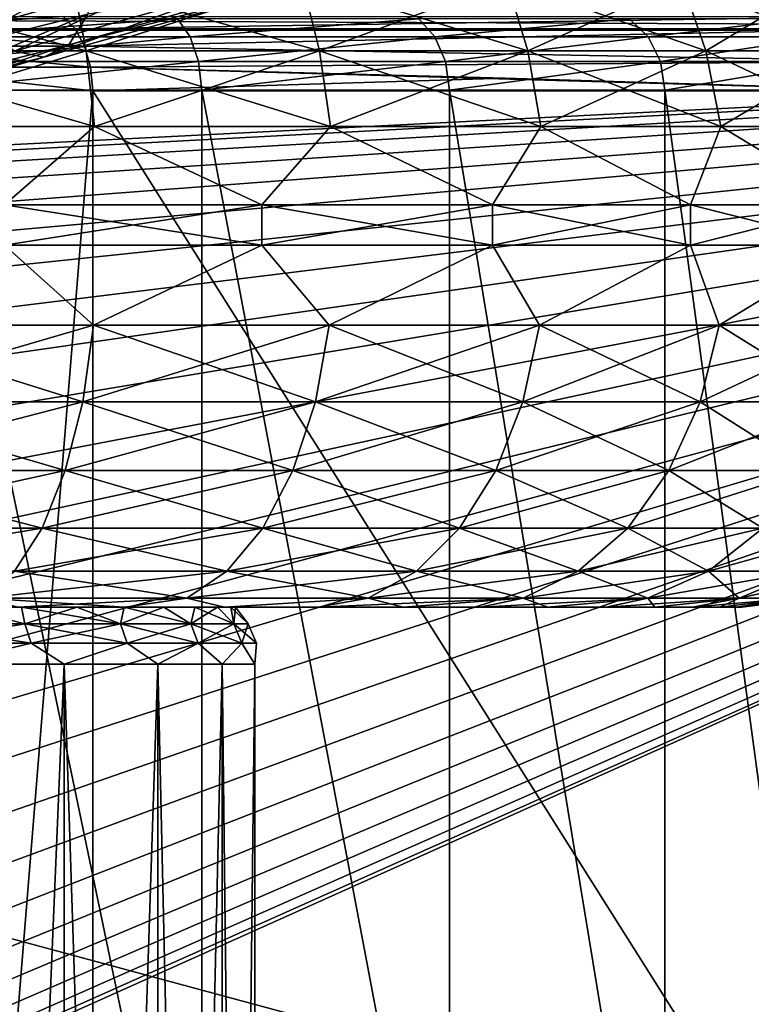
# Model space of a CAD drawing. Header units: metres. Extents: x -109 to 109, y -917 to 389.
# Tile 490 of 656: x 9 to 18, y -403 to -391. Entities that reach past the tile are written whole.
import ezdxf

# ---------------------------------------------------------------- set-up
doc = ezdxf.new("R2010")
doc.units = ezdxf.units.M
doc.layers.add('solid_24503124_XXX_01_SW0001', color=7, linetype='CONTINUOUS')
doc.layers.add('solid_24503124_XXX_01_SW0001_01', color=7, linetype='CONTINUOUS')

msp = doc.modelspace()

# ---------------------------------------------------------------- linework, layer by layer
at = {"layer": 'solid_24503124_XXX_01_SW0001'}
for points in [[(-36.877968, -390.816681, 80.047859), (36.877968, -391.122345, 80), (-36.877968, -391.122345, 80)], [(-36.877968, -391.122345, 80), (36.877968, -391.122345, 80), (0, -393, 80)], [(36.877968, -391.122345, 80), (0.783683, -393.044006, 80), (0, -393, 80)], [(12.729538, -398.292511, -387.523712), (-13.790349, -398.292511, -388.681671), (0, -398.292511, -388.543274)], [(12.729538, -398.292511, -387.523712), (-12.729538, -398.292511, -387.523712), (-13.790349, -398.292511, -388.681671)], [(-12.729538, -398.292511, -412.976288), (13.790349, -398.292511, -411.818329), (0, -398.292511, -411.956726)], [(11.57165, -398.292511, -386.462433), (-11.57165, -398.292511, -386.462433), (-12.729538, -398.292511, -387.523712)], [(12.729538, -398.292511, -387.523712), (11.57165, -398.292511, -386.462433), (-12.729538, -398.292511, -387.523712)], [(10.325844, -398.292511, -385.506287), (-10.325844, -398.292511, -385.506287), (-11.57165, -398.292511, -386.462433)], [(11.57165, -398.292511, -386.462433), (10.325844, -398.292511, -385.506287), (-11.57165, -398.292511, -386.462433)], [(10.325844, -398.292511, -385.506287), (9.001245, -398.292511, -384.662262), (-10.325844, -398.292511, -385.506287)], [(13.790349, -398.292511, -411.818329), (1.147451, -398.292511, -411.90036), (0, -398.292511, -411.956726)]]:
    msp.add_3dface(points, dxfattribs=at)
at = {"layer": 'solid_24503124_XXX_01_SW0001_01'}
for points in [[(10.699333, -389.847321, -186.037445), (8.573392, -391.077362, -184.143585), (8.184717, -390.565186, -184.794037)], [(10.699333, -389.847321, -186.037445), (11.207421, -390.325378, -185.44603), (8.573392, -391.077362, -184.143585)], [(-37.000458, -390, 88), (-37.000458, -410, 88), (37.000458, -410, 88)], [(37.000458, -390, 88), (-37.000458, -390, 88), (37.000458, -410, 88)], [(10.021329, -390.349365, -180.198532), (8.418273, -390.76886, -179.353134), (8.248535, -391.328888, -179.960983)], [(9.872231, -390.924713, -180.893661), (10.021329, -390.349365, -180.198532), (8.248535, -391.328888, -179.960983)], [(11.207421, -390.325378, -185.44603), (8.961932, -391.382385, -183.373856), (8.573392, -391.077362, -184.143585)], [(11.207421, -390.325378, -185.44603), (11.715334, -390.596344, -184.735336), (8.961932, -391.382385, -183.373856)], [(9.849422, -391.378204, -380.919434), (9.68135, -390.513031, -381.249268), (6.589789, -390.513031, -379.968719)], [(6.704191, -391.378204, -379.616608), (9.849422, -391.378204, -380.919434), (6.589789, -390.513031, -379.968719)], [(6.704191, -391.378204, -420.883392), (6.589789, -390.513031, -420.531281), (9.68135, -390.513031, -419.250732)], [(9.849422, -391.378204, -419.580566), (6.704191, -391.378204, -420.883392), (9.68135, -390.513031, -419.250732)], [(12.594285, -390.458374, -183.155075), (9.872231, -390.924713, -180.893661), (9.634308, -391.303375, -181.691467)], [(12.18839, -390.641724, -183.953903), (12.594285, -390.458374, -183.155075), (9.634308, -391.303375, -181.691467)], [(12.752129, -391.378204, -382.698212), (12.534524, -390.513031, -382.997711), (9.68135, -390.513031, -381.249268)], [(9.849422, -391.378204, -380.919434), (12.752129, -391.378204, -382.698212), (9.68135, -390.513031, -381.249268)], [(9.849422, -391.378204, -419.580566), (9.68135, -390.513031, -419.250732), (12.534524, -390.513031, -417.502289)], [(12.752129, -391.378204, -417.801788), (9.849422, -391.378204, -419.580566), (12.534524, -390.513031, -417.502289)], [(15.340836, -391.378204, -384.90918), (15.079056, -390.513031, -385.170929), (12.534524, -390.513031, -382.997711)], [(12.752129, -391.378204, -382.698212), (15.340836, -391.378204, -384.90918), (12.534524, -390.513031, -382.997711)], [(12.752129, -391.378204, -417.801788), (12.534524, -390.513031, -417.502289), (15.079056, -390.513031, -415.329071)], [(15.340836, -391.378204, -415.59082), (12.752129, -391.378204, -417.801788), (15.079056, -390.513031, -415.329071)], [(17.5518, -391.378204, -387.497864), (17.252293, -390.513031, -387.715485), (15.079056, -390.513031, -385.170929)], [(15.340836, -391.378204, -384.90918), (17.5518, -391.378204, -387.497864), (15.079056, -390.513031, -385.170929)], [(15.340836, -391.378204, -415.59082), (15.079056, -390.513031, -415.329071), (17.252293, -390.513031, -412.784515)], [(17.5518, -391.378204, -413.002136), (15.340836, -391.378204, -415.59082), (17.252293, -390.513031, -412.784515)], [(19.33058, -391.378204, -390.400574), (19.000719, -390.513031, -390.568665), (17.252293, -390.513031, -387.715485)], [(17.5518, -391.378204, -387.497864), (19.33058, -391.378204, -390.400574), (17.252293, -390.513031, -387.715485)], [(17.5518, -391.378204, -413.002136), (17.252293, -390.513031, -412.784515), (19.000719, -390.513031, -409.931335)], [(19.33058, -391.378204, -410.099426), (17.5518, -391.378204, -413.002136), (19.000719, -390.513031, -409.931335)], [(11.715334, -390.596344, -184.735336), (9.323808, -391.459503, -182.53746), (8.961932, -391.382385, -183.373856)], [(11.715334, -390.596344, -184.735336), (12.18839, -390.641724, -183.953903), (9.323808, -391.459503, -182.53746)], [(12.18839, -390.641724, -183.953903), (9.634308, -391.303375, -181.691467), (9.323808, -391.459503, -182.53746)], [(-36.877968, -390.816681, 80.047859), (36.877968, -390.816681, 80.047859), (36.877968, -391.122345, 80)], [(7.206511, -391.105164, -20.942553), (7.168307, -390.951324, -20.695629), (9.565259, -390.951324, -19.702782)], [(7.206511, -391.105164, -20.942553), (9.565259, -390.951324, -19.702782), (9.712848, -391.105194, -19.904396)], [(10.984285, -390.981689, 19.021187), (7.677564, -390.981689, 20.579481), (7.791823, -391.204102, 20.839693)], [(10.984285, -390.981689, 19.021187), (7.791823, -391.204102, 20.839693), (11.143215, -391.204102, 19.257053)], [(9.872231, -390.924713, -180.893661), (8.248535, -391.328888, -179.960983), (7.97662, -391.73291, -180.650009)], [(9.634308, -391.303375, -181.691467), (9.872231, -390.924713, -180.893661), (7.97662, -391.73291, -180.650009)], [(9.712848, -391.105194, -19.904396), (9.565259, -390.951324, -19.702782), (19.70278, -390.951324, -9.565266)], [(9.712848, -391.105194, -19.904396), (19.70278, -390.951324, -9.565266), (19.904396, -391.105194, -9.712852)], [(13.986775, -390.981689, 16.936062), (10.984285, -390.981689, 19.021187), (11.143215, -391.204102, 19.257053)], [(13.986775, -390.981689, 16.936062), (11.143215, -391.204102, 19.257053), (14.185378, -391.204102, 17.140024)], [(16.601873, -390.981689, 14.381858), (13.986775, -390.981689, 16.936062), (14.185378, -391.204102, 17.140024)], [(16.601873, -390.981689, 14.381858), (14.185378, -391.204102, 17.140024), (16.833893, -391.204102, 14.547351)], [(18.757151, -390.981689, 11.429321), (16.601873, -390.981689, 14.381858), (16.833893, -391.204102, 14.547351)], [(18.757151, -390.981689, 11.429321), (16.833893, -391.204102, 14.547351), (19.015259, -391.204102, 11.550985)], [(36.877968, -391.122345, 80), (1.557671, -393.175507, 80), (0.783683, -393.044006, 80)], [(36.877968, -391.122345, 80), (2.312017, -393.392853, 80), (1.557671, -393.175507, 80)], [(36.877968, -391.122345, 80), (3.037124, -393.693176, 80), (2.312017, -393.392853, 80)], [(36.877968, -391.122345, 80), (3.037124, -406.306824, 80), (3.724197, -405.927063, 80)], [(36.877968, -391.122345, 80), (36.877968, -408.877655, 80), (3.037124, -406.306824, 80)], [(36.877968, -391.122345, 80), (3.724197, -394.072937, 80), (3.037124, -393.693176, 80)], [(36.877968, -391.122345, 80), (3.724197, -405.927063, 80), (4.364478, -405.472778, 80)], [(36.877968, -391.122345, 80), (4.364478, -394.527222, 80), (3.724197, -394.072937, 80)], [(36.877968, -391.122345, 80), (4.364478, -405.472778, 80), (4.949748, -404.949738, 80)], [(36.877968, -391.122345, 80), (4.949748, -395.050262, 80), (4.364478, -394.527222, 80)], [(36.877968, -391.122345, 80), (4.949748, -404.949738, 80), (5.472773, -404.364471, 80)], [(36.877968, -391.122345, 80), (5.472773, -395.635529, 80), (4.949748, -395.050262, 80)], [(36.877968, -391.122345, 80), (5.472773, -404.364471, 80), (5.927076, -403.724182, 80)], [(36.877968, -391.122345, 80), (5.927076, -396.275818, 80), (5.472773, -395.635529, 80)], [(36.877968, -391.122345, 80), (5.927076, -403.724182, 80), (6.306809, -403.037109, 80)], [(36.877968, -391.122345, 80), (6.306809, -396.962891, 80), (5.927076, -396.275818, 80)], [(36.877968, -391.122345, 80), (6.306809, -403.037109, 80), (6.607159, -402.312012, 80)], [(36.877968, -391.122345, 80), (6.607159, -397.687988, 80), (6.306809, -396.962891, 80)], [(36.877968, -391.122345, 80), (6.607159, -402.312012, 80), (6.824481, -401.557678, 80)], [(36.877968, -391.122345, 80), (6.824481, -398.442322, 80), (6.607159, -397.687988, 80)], [(36.877968, -391.122345, 80), (6.824481, -401.557678, 80), (6.955987, -400.783691, 80)], [(36.877968, -391.122345, 80), (6.955987, -399.216309, 80), (6.824481, -398.442322, 80)], [(36.877968, -391.122345, 80), (6.955987, -400.783691, 80), (7, -400, 80)], [(36.877968, -391.122345, 80), (7, -400, 80), (6.955987, -399.216309, 80)], [(7.206511, -391.105164, -20.942553), (9.712848, -391.105194, -19.904396), (9.829298, -391.322083, -20.059725)], [(7.234003, -391.322052, -21.134729), (7.206511, -391.105164, -20.942553), (9.829298, -391.322083, -20.059725)], [(9.829298, -391.322083, -20.059725), (9.712848, -391.105194, -19.904396), (19.904396, -391.105194, -9.712852)], [(9.829298, -391.322083, -20.059725), (19.904396, -391.105194, -9.712852), (20.137714, -391.512909, -9.889949)], [(11.143215, -391.204102, 19.257053), (7.791823, -391.204102, 20.839693), (7.868084, -391.512726, 21.010201)], [(11.143215, -391.204102, 19.257053), (7.868084, -391.512726, 21.010201), (11.248976, -391.512726, 19.41123)], [(14.185378, -391.204102, 17.140024), (11.143215, -391.204102, 19.257053), (11.248976, -391.512726, 19.41123)], [(14.185378, -391.204102, 17.140024), (11.248976, -391.512726, 19.41123), (14.31727, -391.512726, 17.272842)], [(16.833893, -391.204102, 14.547351), (14.185378, -391.204102, 17.140024), (14.31727, -391.512726, 17.272842)], [(16.833893, -391.204102, 14.547351), (14.31727, -391.512726, 17.272842), (16.987703, -391.512726, 14.654461)], [(19.015259, -391.204102, 11.550985), (16.833893, -391.204102, 14.547351), (16.987703, -391.512726, 14.654461)], [(19.015259, -391.204102, 11.550985), (16.987703, -391.512726, 14.654461), (19.186068, -391.512726, 11.628848)], [(9.952898, -392.317078, -380.716339), (9.849422, -391.378204, -380.919434), (6.704191, -391.378204, -379.616608)], [(6.774623, -392.317078, -379.399841), (9.952898, -392.317078, -380.716339), (6.704191, -391.378204, -379.616608)], [(6.774623, -392.317078, -421.100159), (6.704191, -391.378204, -420.883392), (9.849422, -391.378204, -419.580566)], [(9.952898, -392.317078, -419.783661), (6.774623, -392.317078, -421.100159), (9.849422, -391.378204, -419.580566)], [(8.961932, -391.382385, -183.373856), (9.323808, -391.459503, -182.53746), (7.194491, -391.989349, -182.109055)], [(7.234003, -391.322052, -21.134729), (9.829298, -391.322083, -20.059725), (9.905254, -391.583221, -20.156578)], [(7.24878, -391.583221, -21.256926), (7.234003, -391.322052, -21.134729), (9.905254, -391.583221, -20.156578)], [(9.634308, -391.303375, -181.691467), (7.97662, -391.73291, -180.650009), (7.618331, -391.957397, -181.380173)], [(9.323808, -391.459503, -182.53746), (9.634308, -391.303375, -181.691467), (7.618331, -391.957397, -181.380173)], [(9.905254, -391.583221, -20.156578), (9.829298, -391.322083, -20.059725), (20.137714, -391.512909, -9.889949)], [(12.886099, -392.317078, -382.513794), (12.752129, -391.378204, -382.698212), (9.849422, -391.378204, -380.919434)], [(9.952898, -392.317078, -380.716339), (12.886099, -392.317078, -382.513794), (9.849422, -391.378204, -380.919434)], [(9.952898, -392.317078, -419.783661), (9.849422, -391.378204, -419.580566), (12.752129, -391.378204, -417.801788)], [(12.886099, -392.317078, -417.986206), (9.952898, -392.317078, -419.783661), (12.752129, -391.378204, -417.801788)], [(15.502002, -392.317078, -384.747986), (15.340836, -391.378204, -384.90918), (12.752129, -391.378204, -382.698212)], [(12.886099, -392.317078, -382.513794), (15.502002, -392.317078, -384.747986), (12.752129, -391.378204, -382.698212)], [(12.886099, -392.317078, -417.986206), (12.752129, -391.378204, -417.801788), (15.340836, -391.378204, -415.59082)], [(15.502002, -392.317078, -415.752014), (12.886099, -392.317078, -417.986206), (15.340836, -391.378204, -415.59082)], [(17.736195, -392.317078, -387.363892), (17.5518, -391.378204, -387.497864), (15.340836, -391.378204, -384.90918)], [(15.502002, -392.317078, -384.747986), (17.736195, -392.317078, -387.363892), (15.340836, -391.378204, -384.90918)], [(15.502002, -392.317078, -415.752014), (15.340836, -391.378204, -415.59082), (17.5518, -391.378204, -413.002136)], [(17.736195, -392.317078, -413.136108), (15.502002, -392.317078, -415.752014), (17.5518, -391.378204, -413.002136)], [(19.533661, -392.317078, -390.297089), (19.33058, -391.378204, -390.400574), (17.5518, -391.378204, -387.497864)], [(17.736195, -392.317078, -387.363892), (19.533661, -392.317078, -390.297089), (17.5518, -391.378204, -387.497864)], [(17.736195, -392.317078, -413.136108), (17.5518, -391.378204, -413.002136), (19.33058, -391.378204, -410.099426)], [(19.533661, -392.317078, -410.202911), (17.736195, -392.317078, -413.136108), (19.33058, -391.378204, -410.099426)], [(9.323808, -391.459503, -182.53746), (7.618331, -391.957397, -181.380173), (7.194491, -391.989349, -182.109055)], [(11.248976, -391.512726, 19.41123), (7.868084, -391.512726, 21.010201), (7.896485, -391.867004, 21.068829)], [(11.248976, -391.512726, 19.41123), (7.896485, -391.867004, 21.068829), (11.287881, -391.867004, 19.463652)], [(9.905254, -391.583221, -20.156578), (20.137714, -391.512909, -9.889949), (20.187777, -391.873779, -9.934972)], [(14.31727, -391.512726, 17.272842), (11.248976, -391.512726, 19.41123), (11.287881, -391.867004, 19.463652)], [(14.31727, -391.512726, 17.272842), (11.287881, -391.867004, 19.463652), (14.365376, -391.867004, 17.317217)], [(16.987703, -391.512726, 14.654461), (14.31727, -391.512726, 17.272842), (14.365376, -391.867004, 17.317217)], [(16.987703, -391.512726, 14.654461), (14.365376, -391.867004, 17.317217), (17.043388, -391.867004, 14.689211)], [(19.186068, -391.512726, 11.628848), (16.987703, -391.512726, 14.654461), (17.043388, -391.867004, 14.689211)], [(19.186068, -391.512726, 11.628848), (17.043388, -391.867004, 14.689211), (19.247446, -391.867004, 11.652718)], [(7.24878, -391.583221, -21.256926), (9.934972, -391.873779, -20.187777), (8.610377, -391.867004, -20.787289)], [(7.24878, -391.583221, -21.256926), (9.905254, -391.583221, -20.156578), (9.934972, -391.873779, -20.187777)], [(9.905254, -391.583221, -20.156578), (15.057794, -391.718842, -15.064956), (9.934972, -391.873779, -20.187777)], [(9.905254, -391.583221, -20.156578), (20.187777, -391.873779, -9.934972), (15.057794, -391.718842, -15.064956)], [(15.057794, -391.718842, -15.064956), (20.187777, -391.873779, -9.934972), (9.934972, -391.873779, -20.187777)], [(11.287881, -408.132996, 19.463652), (11.287881, -391.867004, 19.463652), (7.896485, -391.867004, 21.068829)], [(7.896485, -408.132996, 21.068829), (11.287881, -408.132996, 19.463652), (7.896485, -391.867004, 21.068829)], [(8.610377, -391.867004, -20.787289), (9.934972, -391.873779, -20.187777), (8.610377, -408.132996, -20.787289)], [(9.934972, -391.873779, -20.187777), (9.934972, -408.126221, -20.187777), (8.610377, -408.132996, -20.787289)], [(20.187777, -408.12616, -9.934972), (9.934972, -408.126221, -20.187777), (9.934972, -391.873779, -20.187777)], [(20.187777, -408.12616, -9.934972), (9.934972, -391.873779, -20.187777), (20.187777, -391.873779, -9.934972)], [(14.365376, -408.132996, 17.317217), (14.365376, -391.867004, 17.317217), (11.287881, -391.867004, 19.463652)], [(11.287881, -408.132996, 19.463652), (14.365376, -408.132996, 17.317217), (11.287881, -391.867004, 19.463652)], [(17.043388, -408.132996, 14.689211), (17.043388, -391.867004, 14.689211), (14.365376, -391.867004, 17.317217)], [(14.365376, -408.132996, 17.317217), (17.043388, -408.132996, 14.689211), (14.365376, -391.867004, 17.317217)], [(19.247446, -408.132996, 11.652718), (19.247446, -391.867004, 11.652718), (17.043388, -391.867004, 14.689211)], [(17.043388, -408.132996, 14.689211), (19.247446, -408.132996, 11.652718), (17.043388, -391.867004, 14.689211)], [(8.837299, -393.292511, -380.102997), (9.952898, -392.317078, -380.716339), (6.774623, -392.317078, -379.399841)], [(8.837299, -393.292511, -420.397003), (6.774623, -392.317078, -421.100159), (9.952898, -392.317078, -419.783661)], [(8.837299, -393.292511, -380.102997), (12.03286, -393.292511, -381.832336), (9.952898, -392.317078, -380.716339)], [(12.03286, -393.292511, -418.667664), (8.837299, -393.292511, -420.397003), (9.952898, -392.317078, -419.783661)], [(12.03286, -393.292511, -381.832336), (12.886099, -392.317078, -382.513794), (9.952898, -392.317078, -380.716339)], [(12.03286, -393.292511, -418.667664), (9.952898, -392.317078, -419.783661), (12.886099, -392.317078, -417.986206)], [(12.03286, -393.292511, -381.832336), (14.900194, -393.292511, -384.064087), (12.886099, -392.317078, -382.513794)], [(14.900194, -393.292511, -416.435913), (12.03286, -393.292511, -418.667664), (12.886099, -392.317078, -417.986206)], [(14.900194, -393.292511, -384.064087), (15.502002, -392.317078, -384.747986), (12.886099, -392.317078, -382.513794)], [(14.900194, -393.292511, -416.435913), (12.886099, -392.317078, -417.986206), (15.502002, -392.317078, -415.752014)], [(14.900194, -393.292511, -384.064087), (17.361092, -393.292511, -386.737335), (15.502002, -392.317078, -384.747986)], [(17.361092, -393.292511, -413.762665), (14.900194, -393.292511, -416.435913), (15.502002, -392.317078, -415.752014)], [(17.361092, -393.292511, -386.737335), (17.736195, -392.317078, -387.363892), (15.502002, -392.317078, -384.747986)], [(17.361092, -393.292511, -413.762665), (15.502002, -392.317078, -415.752014), (17.736195, -392.317078, -413.136108)], [(17.361092, -393.292511, -386.737335), (19.348423, -393.292511, -389.779144), (17.736195, -392.317078, -387.363892)], [(19.348423, -393.292511, -410.720856), (17.361092, -393.292511, -413.762665), (17.736195, -392.317078, -413.136108)], [(19.348423, -393.292511, -389.779144), (19.533661, -392.317078, -390.297089), (17.736195, -392.317078, -387.363892)], [(19.348423, -393.292511, -410.720856), (17.736195, -392.317078, -413.136108), (19.533661, -392.317078, -410.202911)], [(12.03286, -393.792511, -381.832336), (12.03286, -393.292511, -381.832336), (8.837299, -393.292511, -380.102997)], [(8.837299, -393.792511, -380.102997), (12.03286, -393.792511, -381.832336), (8.837299, -393.292511, -380.102997)], [(8.837299, -393.792511, -420.397003), (8.837299, -393.292511, -420.397003), (12.03286, -393.292511, -418.667664)], [(12.03286, -393.792511, -418.667664), (8.837299, -393.792511, -420.397003), (12.03286, -393.292511, -418.667664)], [(14.900194, -393.792511, -384.064087), (14.900194, -393.292511, -384.064087), (12.03286, -393.292511, -381.832336)], [(12.03286, -393.792511, -381.832336), (14.900194, -393.792511, -384.064087), (12.03286, -393.292511, -381.832336)], [(12.03286, -393.792511, -418.667664), (12.03286, -393.292511, -418.667664), (14.900194, -393.292511, -416.435913)], [(14.900194, -393.792511, -416.435913), (12.03286, -393.792511, -418.667664), (14.900194, -393.292511, -416.435913)], [(17.361092, -393.792511, -386.737335), (17.361092, -393.292511, -386.737335), (14.900194, -393.292511, -384.064087)], [(14.900194, -393.792511, -384.064087), (17.361092, -393.792511, -386.737335), (14.900194, -393.292511, -384.064087)], [(14.900194, -393.792511, -416.435913), (14.900194, -393.292511, -416.435913), (17.361092, -393.292511, -413.762665)], [(17.361092, -393.792511, -413.762665), (14.900194, -393.792511, -416.435913), (17.361092, -393.292511, -413.762665)], [(19.348423, -393.792511, -389.779144), (19.348423, -393.292511, -389.779144), (17.361092, -393.292511, -386.737335)], [(17.361092, -393.792511, -386.737335), (19.348423, -393.792511, -389.779144), (17.361092, -393.292511, -386.737335)], [(17.361092, -393.792511, -413.762665), (17.361092, -393.292511, -413.762665), (19.348423, -393.292511, -410.720856)], [(19.348423, -393.792511, -410.720856), (17.361092, -393.792511, -413.762665), (19.348423, -393.292511, -410.720856)], [(6.767691, -394.78894, -379.421204), (9.942714, -394.78894, -380.736328), (8.837299, -393.792511, -380.102997)], [(9.942714, -394.78894, -419.763672), (6.767691, -394.78894, -421.078796), (8.837299, -393.792511, -420.397003)], [(9.942714, -394.78894, -380.736328), (12.03286, -393.792511, -381.832336), (8.837299, -393.792511, -380.102997)], [(9.942714, -394.78894, -419.763672), (8.837299, -393.792511, -420.397003), (12.03286, -393.792511, -418.667664)], [(9.942714, -394.78894, -380.736328), (12.872913, -394.78894, -382.531952), (12.03286, -393.792511, -381.832336)], [(12.872913, -394.78894, -417.968048), (9.942714, -394.78894, -419.763672), (12.03286, -393.792511, -418.667664)], [(12.872913, -394.78894, -382.531952), (14.900194, -393.792511, -384.064087), (12.03286, -393.792511, -381.832336)], [(12.872913, -394.78894, -417.968048), (12.03286, -393.792511, -418.667664), (14.900194, -393.792511, -416.435913)], [(12.872913, -394.78894, -382.531952), (15.486139, -394.78894, -384.763855), (14.900194, -393.792511, -384.064087)], [(15.486139, -394.78894, -415.736145), (12.872913, -394.78894, -417.968048), (14.900194, -393.792511, -416.435913)], [(15.486139, -394.78894, -384.763855), (17.361092, -393.792511, -386.737335), (14.900194, -393.792511, -384.064087)], [(15.486139, -394.78894, -415.736145), (14.900194, -393.792511, -416.435913), (17.361092, -393.792511, -413.762665)], [(15.486139, -394.78894, -384.763855), (17.718044, -394.78894, -387.377075), (17.361092, -393.792511, -386.737335)], [(17.718044, -394.78894, -413.122925), (15.486139, -394.78894, -415.736145), (17.361092, -393.792511, -413.762665)], [(17.718044, -394.78894, -387.377075), (19.348423, -393.792511, -389.779144), (17.361092, -393.792511, -386.737335)], [(17.718044, -394.78894, -413.122925), (17.361092, -393.792511, -413.762665), (19.348423, -393.792511, -410.720856)], [(17.718044, -394.78894, -387.377075), (19.513674, -394.78894, -390.307281), (19.348423, -393.792511, -389.779144)], [(19.513674, -394.78894, -410.192719), (17.718044, -394.78894, -413.122925), (19.348423, -393.792511, -410.720856)], [(6.676445, -395.741364, -379.702026), (9.808661, -395.741364, -380.99942), (6.767691, -394.78894, -379.421204)], [(6.676445, -395.741364, -420.797974), (6.767691, -394.78894, -421.078796), (9.942714, -394.78894, -419.763672)], [(9.808661, -395.741364, -419.50058), (6.676445, -395.741364, -420.797974), (9.942714, -394.78894, -419.763672)], [(9.808661, -395.741364, -380.99942), (9.942714, -394.78894, -380.736328), (6.767691, -394.78894, -379.421204)], [(9.808661, -395.741364, -380.99942), (12.699354, -395.741364, -382.770844), (9.942714, -394.78894, -380.736328)], [(9.808661, -395.741364, -419.50058), (9.942714, -394.78894, -419.763672), (12.872913, -394.78894, -417.968048)], [(12.699354, -395.741364, -417.729156), (9.808661, -395.741364, -419.50058), (12.872913, -394.78894, -417.968048)], [(12.699354, -395.741364, -382.770844), (12.872913, -394.78894, -382.531952), (9.942714, -394.78894, -380.736328)], [(12.699354, -395.741364, -382.770844), (15.277348, -395.741364, -384.972656), (12.872913, -394.78894, -382.531952)], [(12.699354, -395.741364, -417.729156), (12.872913, -394.78894, -417.968048), (15.486139, -394.78894, -415.736145)], [(15.277348, -395.741364, -415.527344), (12.699354, -395.741364, -417.729156), (15.486139, -394.78894, -415.736145)], [(15.277348, -395.741364, -384.972656), (15.486139, -394.78894, -384.763855), (12.872913, -394.78894, -382.531952)], [(15.277348, -395.741364, -384.972656), (17.479162, -395.741364, -387.550659), (15.486139, -394.78894, -384.763855)], [(15.277348, -395.741364, -415.527344), (15.486139, -394.78894, -415.736145), (17.718044, -394.78894, -413.122925)], [(17.479162, -395.741364, -412.949341), (15.277348, -395.741364, -415.527344), (17.718044, -394.78894, -413.122925)], [(17.479162, -395.741364, -387.550659), (17.718044, -394.78894, -387.377075), (15.486139, -394.78894, -384.763855)], [(17.479162, -395.741364, -387.550659), (19.25058, -395.741364, -390.441345), (17.718044, -394.78894, -387.377075)], [(17.479162, -395.741364, -412.949341), (17.718044, -394.78894, -413.122925), (19.513674, -394.78894, -410.192719)], [(19.25058, -395.741364, -410.058655), (17.479162, -395.741364, -412.949341), (19.513674, -394.78894, -410.192719)], [(19.25058, -395.741364, -390.441345), (19.513674, -394.78894, -390.307281), (17.718044, -394.78894, -387.377075)], [(6.529222, -396.595856, -380.155121), (9.592367, -396.595856, -381.42392), (6.676445, -395.741364, -379.702026)], [(6.529222, -396.595856, -420.344879), (6.676445, -395.741364, -420.797974), (9.808661, -395.741364, -419.50058)], [(9.592367, -396.595856, -419.07608), (6.529222, -396.595856, -420.344879), (9.808661, -395.741364, -419.50058)], [(9.592367, -396.595856, -381.42392), (9.808661, -395.741364, -380.99942), (6.676445, -395.741364, -379.702026)], [(9.592367, -396.595856, -381.42392), (12.419317, -396.595856, -383.156281), (9.808661, -395.741364, -380.99942)], [(9.592367, -396.595856, -419.07608), (9.808661, -395.741364, -419.50058), (12.699354, -395.741364, -417.729156)], [(12.419317, -396.595856, -417.343719), (9.592367, -396.595856, -419.07608), (12.699354, -395.741364, -417.729156)], [(12.419317, -396.595856, -383.156281), (12.699354, -395.741364, -382.770844), (9.808661, -395.741364, -380.99942)], [(12.419317, -396.595856, -383.156281), (14.940462, -396.595856, -385.30954), (12.699354, -395.741364, -382.770844)], [(12.419317, -396.595856, -417.343719), (12.699354, -395.741364, -417.729156), (15.277348, -395.741364, -415.527344)], [(14.940462, -396.595856, -415.19046), (12.419317, -396.595856, -417.343719), (15.277348, -395.741364, -415.527344)], [(14.940462, -396.595856, -385.30954), (15.277348, -395.741364, -384.972656), (12.699354, -395.741364, -382.770844)], [(14.940462, -396.595856, -385.30954), (17.093723, -396.595856, -387.830688), (15.277348, -395.741364, -384.972656)], [(14.940462, -396.595856, -415.19046), (15.277348, -395.741364, -415.527344), (17.479162, -395.741364, -412.949341)], [(17.093723, -396.595856, -412.669312), (14.940462, -396.595856, -415.19046), (17.479162, -395.741364, -412.949341)], [(17.093723, -396.595856, -387.830688), (17.479162, -395.741364, -387.550659), (15.277348, -395.741364, -384.972656)], [(17.093723, -396.595856, -387.830688), (18.82608, -396.595856, -390.657623), (17.479162, -395.741364, -387.550659)], [(17.093723, -396.595856, -412.669312), (17.479162, -395.741364, -412.949341), (19.25058, -395.741364, -410.058655)], [(18.82608, -396.595856, -409.842377), (17.093723, -396.595856, -412.669312), (19.25058, -395.741364, -410.058655)], [(18.82608, -396.595856, -390.657623), (19.25058, -395.741364, -390.441345), (17.479162, -395.741364, -387.550659)], [(6.333416, -397.309509, -380.757751), (9.3047, -397.309509, -381.988495), (6.529222, -396.595856, -380.155121)], [(6.333416, -397.309509, -419.742249), (6.529222, -396.595856, -420.344879), (9.592367, -396.595856, -419.07608)], [(9.3047, -397.309509, -418.511505), (6.333416, -397.309509, -419.742249), (9.592367, -396.595856, -419.07608)], [(9.3047, -397.309509, -381.988495), (9.592367, -396.595856, -381.42392), (6.529222, -396.595856, -380.155121)], [(9.3047, -397.309509, -381.988495), (12.046872, -397.309509, -383.668915), (9.592367, -396.595856, -381.42392)], [(9.3047, -397.309509, -418.511505), (9.592367, -396.595856, -419.07608), (12.419317, -396.595856, -417.343719)], [(12.046872, -397.309509, -416.831085), (9.3047, -397.309509, -418.511505), (12.419317, -396.595856, -417.343719)], [(12.046872, -397.309509, -383.668915), (12.419317, -396.595856, -383.156281), (9.592367, -396.595856, -381.42392)], [(12.046872, -397.309509, -383.668915), (14.49241, -397.309509, -385.757599), (12.419317, -396.595856, -383.156281)], [(12.046872, -397.309509, -416.831085), (12.419317, -396.595856, -417.343719), (14.940462, -396.595856, -415.19046)], [(14.49241, -397.309509, -414.742401), (12.046872, -397.309509, -416.831085), (14.940462, -396.595856, -415.19046)], [(14.49241, -397.309509, -385.757599), (14.940462, -396.595856, -385.30954), (12.419317, -396.595856, -383.156281)], [(14.49241, -397.309509, -385.757599), (16.581097, -397.309509, -388.203125), (14.940462, -396.595856, -385.30954)], [(14.49241, -397.309509, -414.742401), (14.940462, -396.595856, -415.19046), (17.093723, -396.595856, -412.669312)], [(16.581097, -397.309509, -412.296875), (14.49241, -397.309509, -414.742401), (17.093723, -396.595856, -412.669312)], [(16.581097, -397.309509, -388.203125), (17.093723, -396.595856, -387.830688), (14.940462, -396.595856, -385.30954)], [(16.581097, -397.309509, -388.203125), (18.261501, -397.309509, -390.945313), (17.093723, -396.595856, -387.830688)], [(16.581097, -397.309509, -412.296875), (17.093723, -396.595856, -412.669312), (18.82608, -396.595856, -409.842377)], [(18.261501, -397.309509, -409.554688), (16.581097, -397.309509, -412.296875), (18.82608, -396.595856, -409.842377)], [(18.261501, -397.309509, -390.945313), (18.82608, -396.595856, -390.657623), (17.093723, -396.595856, -387.830688)], [(6.098866, -397.846436, -419.020386), (6.333416, -397.309509, -419.742249), (9.3047, -397.309509, -418.511505)], [(8.960113, -397.846436, -417.835205), (6.098866, -397.846436, -419.020386), (9.3047, -397.309509, -418.511505)], [(8.960113, -397.846436, -382.664795), (9.3047, -397.309509, -381.988495), (6.333416, -397.309509, -380.757751)], [(8.960113, -397.846436, -382.664795), (11.600732, -397.846436, -384.282959), (9.3047, -397.309509, -381.988495)], [(8.960113, -397.846436, -417.835205), (9.3047, -397.309509, -418.511505), (12.046872, -397.309509, -416.831085)], [(11.600732, -397.846436, -416.217041), (8.960113, -397.846436, -417.835205), (12.046872, -397.309509, -416.831085)], [(11.600732, -397.846436, -384.282959), (12.046872, -397.309509, -383.668915), (9.3047, -397.309509, -381.988495)], [(11.600732, -397.846436, -384.282959), (13.955703, -397.846436, -386.294312), (12.046872, -397.309509, -383.668915)], [(11.600732, -397.846436, -416.217041), (12.046872, -397.309509, -416.831085), (14.49241, -397.309509, -414.742401)], [(13.955703, -397.846436, -414.205688), (11.600732, -397.846436, -416.217041), (14.49241, -397.309509, -414.742401)], [(13.955703, -397.846436, -386.294312), (14.49241, -397.309509, -385.757599), (12.046872, -397.309509, -383.668915)], [(13.955703, -397.846436, -386.294312), (15.967037, -397.846436, -388.649261), (14.49241, -397.309509, -385.757599)], [(13.955703, -397.846436, -414.205688), (14.49241, -397.309509, -414.742401), (16.581097, -397.309509, -412.296875)], [(15.967037, -397.846436, -411.850739), (13.955703, -397.846436, -414.205688), (16.581097, -397.309509, -412.296875)], [(15.967037, -397.846436, -388.649261), (16.581097, -397.309509, -388.203125), (14.49241, -397.309509, -385.757599)], [(15.967037, -397.846436, -388.649261), (17.585211, -397.846436, -391.289886), (16.581097, -397.309509, -388.203125)], [(15.967037, -397.846436, -411.850739), (16.581097, -397.309509, -412.296875), (18.261501, -397.309509, -409.554688)], [(17.585211, -397.846436, -409.210114), (15.967037, -397.846436, -411.850739), (18.261501, -397.309509, -409.554688)], [(17.585211, -397.846436, -391.289886), (18.261501, -397.309509, -390.945313), (16.581097, -397.309509, -388.203125)], [(17.585211, -397.846436, -391.289886), (18.770378, -397.846436, -394.151123), (18.261501, -397.309509, -390.945313)], [(17.585211, -397.846436, -409.210114), (18.261501, -397.309509, -409.554688), (19.492249, -397.309509, -406.583405)], [(18.770378, -397.846436, -406.348877), (17.585211, -397.846436, -409.210114), (19.492249, -397.309509, -406.583405)], [(8.575918, -398.179688, -383.418823), (11.103312, -398.179688, -384.96759), (8.960113, -397.846436, -382.664795)], [(8.575918, -398.179688, -417.081177), (8.960113, -397.846436, -417.835205), (11.600732, -397.846436, -416.217041)], [(11.103312, -398.179688, -415.53241), (8.575918, -398.179688, -417.081177), (11.600732, -397.846436, -416.217041)], [(11.103312, -398.179688, -384.96759), (11.600732, -397.846436, -384.282959), (8.960113, -397.846436, -382.664795)], [(11.103312, -398.179688, -384.96759), (13.357306, -398.179688, -386.8927), (11.600732, -397.846436, -384.282959)], [(11.103312, -398.179688, -415.53241), (11.600732, -397.846436, -416.217041), (13.955703, -397.846436, -414.205688)], [(13.357306, -398.179688, -413.6073), (11.103312, -398.179688, -415.53241), (13.955703, -397.846436, -414.205688)], [(13.357306, -398.179688, -386.8927), (13.955703, -397.846436, -386.294312), (11.600732, -397.846436, -384.282959)], [(13.357306, -398.179688, -386.8927), (15.282399, -398.179688, -389.146698), (13.955703, -397.846436, -386.294312)], [(13.357306, -398.179688, -413.6073), (13.955703, -397.846436, -414.205688), (15.967037, -397.846436, -411.850739)], [(15.282399, -398.179688, -411.353302), (13.357306, -398.179688, -413.6073), (15.967037, -397.846436, -411.850739)], [(15.282399, -398.179688, -389.146698), (15.967037, -397.846436, -388.649261), (13.955703, -397.846436, -386.294312)], [(15.282399, -398.179688, -389.146698), (16.831188, -398.179688, -391.674072), (15.967037, -397.846436, -388.649261)], [(15.282399, -398.179688, -411.353302), (15.967037, -397.846436, -411.850739), (17.585211, -397.846436, -409.210114)], [(16.831188, -398.179688, -408.825928), (15.282399, -398.179688, -411.353302), (17.585211, -397.846436, -409.210114)], [(16.831188, -398.179688, -391.674072), (17.585211, -397.846436, -391.289886), (15.967037, -397.846436, -388.649261)], [(16.831188, -398.179688, -391.674072), (17.965538, -398.179688, -394.412628), (17.585211, -397.846436, -391.289886)], [(16.831188, -398.179688, -408.825928), (17.585211, -397.846436, -409.210114), (18.770378, -397.846436, -406.348877)], [(17.965538, -398.179688, -406.087372), (16.831188, -398.179688, -408.825928), (18.770378, -397.846436, -406.348877)], [(17.965538, -398.179688, -394.412628), (18.770378, -397.846436, -394.151123), (17.585211, -397.846436, -391.289886)], [(17.965538, -398.179688, -394.412628), (18.657515, -398.179688, -397.294952), (18.770378, -397.846436, -394.151123)], [(17.965538, -398.179688, -406.087372), (18.770378, -397.846436, -406.348877), (19.493357, -397.846436, -403.337433)], [(18.657515, -398.179688, -403.205048), (17.965538, -398.179688, -406.087372), (19.493357, -397.846436, -403.337433)], [(8.575918, -398.179688, -383.418823), (9.001245, -398.292511, -384.662262), (10.325844, -398.292511, -385.506287)], [(8.575918, -398.179688, -383.418823), (10.325844, -398.292511, -385.506287), (11.103312, -398.179688, -384.96759)], [(11.103312, -398.179688, -415.53241), (9.001245, -398.292511, -415.837738), (8.575918, -398.179688, -417.081177)], [(11.103312, -398.179688, -415.53241), (10.325844, -398.292511, -414.993713), (9.001245, -398.292511, -415.837738)], [(11.103312, -398.179688, -384.96759), (10.325844, -398.292511, -385.506287), (11.57165, -398.292511, -386.462433)], [(11.103312, -398.179688, -415.53241), (11.57165, -398.292511, -414.037567), (10.325844, -398.292511, -414.993713)], [(11.103312, -398.179688, -384.96759), (11.57165, -398.292511, -386.462433), (13.357306, -398.179688, -386.8927)], [(13.357306, -398.179688, -413.6073), (11.57165, -398.292511, -414.037567), (11.103312, -398.179688, -415.53241)], [(13.357306, -398.179688, -386.8927), (11.57165, -398.292511, -386.462433), (12.729538, -398.292511, -387.523712)], [(13.357306, -398.179688, -413.6073), (12.729538, -398.292511, -412.976288), (11.57165, -398.292511, -414.037567)], [(13.357306, -398.179688, -386.8927), (12.729538, -398.292511, -387.523712), (13.790349, -398.292511, -388.681671)], [(15.282399, -398.179688, -411.353302), (13.790349, -398.292511, -411.818329), (12.729538, -398.292511, -412.976288)], [(15.282399, -398.179688, -411.353302), (12.729538, -398.292511, -412.976288), (13.357306, -398.179688, -413.6073)], [(13.357306, -398.179688, -386.8927), (13.790349, -398.292511, -388.681671), (15.282399, -398.179688, -389.146698)], [(15.282399, -398.179688, -389.146698), (13.790349, -398.292511, -388.681671), (14.746329, -398.292511, -389.927917)], [(15.282399, -398.179688, -411.353302), (14.746329, -398.292511, -410.572083), (13.790349, -398.292511, -411.818329)], [(15.282399, -398.179688, -389.146698), (14.746329, -398.292511, -389.927917), (15.589911, -398.292511, -391.252533)], [(16.831188, -398.179688, -408.825928), (15.589911, -398.292511, -409.247467), (14.746329, -398.292511, -410.572083)], [(16.831188, -398.179688, -408.825928), (14.746329, -398.292511, -410.572083), (15.282399, -398.179688, -411.353302)], [(15.282399, -398.179688, -389.146698), (15.589911, -398.292511, -391.252533), (16.831188, -398.179688, -391.674072)], [(16.831188, -398.179688, -391.674072), (15.589911, -398.292511, -391.252533), (16.314909, -398.292511, -392.645813)], [(16.831188, -398.179688, -408.825928), (16.314909, -398.292511, -407.854187), (15.589911, -398.292511, -409.247467)], [(16.831188, -398.179688, -391.674072), (16.314909, -398.292511, -392.645813), (16.915665, -398.292511, -394.096924)], [(17.965538, -398.179688, -406.087372), (16.915665, -398.292511, -406.403076), (16.314909, -398.292511, -407.854187)], [(17.965538, -398.179688, -406.087372), (16.314909, -398.292511, -407.854187), (16.831188, -398.179688, -408.825928)], [(16.831188, -398.179688, -391.674072), (16.915665, -398.292511, -394.096924), (17.965538, -398.179688, -394.412628)], [(17.965538, -398.179688, -394.412628), (16.915665, -398.292511, -394.096924), (17.387581, -398.292511, -395.594696)], [(17.965538, -398.179688, -406.087372), (17.387581, -398.292511, -404.905304), (16.915665, -398.292511, -406.403076)], [(17.965538, -398.179688, -394.412628), (17.387581, -398.292511, -395.594696), (17.727224, -398.292511, -397.128204)], [(18.657515, -398.179688, -403.205048), (17.727224, -398.292511, -403.371796), (17.387581, -398.292511, -404.905304)], [(18.657515, -398.179688, -403.205048), (17.387581, -398.292511, -404.905304), (17.965538, -398.179688, -406.087372)], [(18.657515, -398.179688, -397.294952), (17.727224, -398.292511, -397.128204), (17.931845, -398.292511, -398.685242)], [(17.965538, -398.179688, -394.412628), (17.727224, -398.292511, -397.128204), (18.657515, -398.179688, -397.294952)], [(18.657515, -398.179688, -403.205048), (17.931845, -398.292511, -401.814758), (17.727224, -398.292511, -403.371796)], [(18.657515, -398.179688, -397.294952), (17.931845, -398.292511, -398.685242), (18, -398.292511, -400.25)], [(18.657515, -398.179688, -403.205048), (18.889585, -398.17981, -400.25), (17.931845, -398.292511, -401.814758)], [(18.889585, -398.17981, -400.25), (18, -398.292511, -400.25), (17.931845, -398.292511, -401.814758)], [(18.889585, -398.17981, -400.25), (18.657515, -398.179688, -397.294952), (18, -398.292511, -400.25)], [(-12.729538, -398.292511, -412.976288), (12.729538, -398.292511, -412.976288), (13.790349, -398.292511, -411.818329)], [(-12.729538, -398.292511, -412.976288), (-11.57165, -398.292511, -414.037567), (12.729538, -398.292511, -412.976288)], [(-11.57165, -398.292511, -414.037567), (11.57165, -398.292511, -414.037567), (12.729538, -398.292511, -412.976288)], [(-11.57165, -398.292511, -414.037567), (-10.325844, -398.292511, -414.993713), (11.57165, -398.292511, -414.037567)], [(-10.325844, -398.292511, -414.993713), (10.325844, -398.292511, -414.993713), (11.57165, -398.292511, -414.037567)], [(-10.325844, -398.292511, -414.993713), (-9.001245, -398.292511, -415.837738), (10.325844, -398.292511, -414.993713)], [(-9.001245, -398.292511, -415.837738), (9.001245, -398.292511, -415.837738), (10.325844, -398.292511, -414.993713)], [(12.729538, -398.292511, -387.523712), (0, -398.292511, -388.543274), (1.147451, -398.292511, -388.59964)], [(13.790349, -398.292511, -388.681671), (1.147451, -398.292511, -388.59964), (2.283899, -398.292511, -388.768219)], [(13.790349, -398.292511, -388.681671), (12.729538, -398.292511, -387.523712), (1.147451, -398.292511, -388.59964)], [(13.790349, -398.292511, -411.818329), (2.283899, -398.292511, -411.731781), (1.147451, -398.292511, -411.90036)], [(13.790349, -398.292511, -388.681671), (2.283899, -398.292511, -388.768219), (3.398258, -398.292511, -389.047363)], [(14.746329, -398.292511, -410.572083), (3.398258, -398.292511, -411.452637), (2.283899, -398.292511, -411.731781)], [(13.790349, -398.292511, -411.818329), (14.746329, -398.292511, -410.572083), (2.283899, -398.292511, -411.731781)], [(13.790349, -398.292511, -388.681671), (3.398258, -398.292511, -389.047363), (4.480016, -398.292511, -389.434418)], [(14.746329, -398.292511, -410.572083), (4.480016, -398.292511, -411.065582), (3.398258, -398.292511, -411.452637)], [(13.790349, -398.292511, -388.681671), (4.480016, -398.292511, -389.434418), (5.518477, -398.292511, -389.925568)], [(14.746329, -398.292511, -410.572083), (5.518477, -398.292511, -410.574432), (4.480016, -398.292511, -411.065582)], [(14.746329, -398.292511, -389.927917), (5.518477, -398.292511, -389.925568), (6.503957, -398.292511, -390.516235)], [(14.746329, -398.292511, -389.927917), (13.790349, -398.292511, -388.681671), (5.518477, -398.292511, -389.925568)], [(14.746329, -398.292511, -410.572083), (6.503957, -398.292511, -409.983765), (5.518477, -398.292511, -410.574432)], [(14.746329, -398.292511, -389.927917), (6.503957, -398.292511, -390.516235), (7.42663, -398.292511, -391.200531)], [(15.589911, -398.292511, -409.247467), (7.42663, -398.292511, -409.299469), (6.503957, -398.292511, -409.983765)], [(14.746329, -398.292511, -410.572083), (15.589911, -398.292511, -409.247467), (6.503957, -398.292511, -409.983765)], [(15.589911, -398.292511, -391.252533), (7.42663, -398.292511, -391.200531), (8.277946, -398.292511, -391.972137)], [(15.589911, -398.292511, -391.252533), (14.746329, -398.292511, -389.927917), (7.42663, -398.292511, -391.200531)], [(15.589911, -398.292511, -409.247467), (8.277946, -398.292511, -408.527863), (7.42663, -398.292511, -409.299469)], [(8.277946, -398.292511, -408.527863), (9.089767, -398.499695, -407.877228), (7.627221, -398.499695, -409.339783)], [(8.277946, -398.292511, -391.972137), (7.627221, -398.499695, -391.160217), (9.089767, -398.499695, -392.622772)], [(8.277946, -398.292511, -408.527863), (9.049389, -398.292511, -407.676727), (9.089767, -398.499695, -407.877228)], [(9.049389, -398.292511, -392.823273), (8.277946, -398.292511, -391.972137), (9.089767, -398.499695, -392.622772)], [(16.314909, -398.292511, -392.645813), (8.277946, -398.292511, -391.972137), (9.049389, -398.292511, -392.823273)], [(16.314909, -398.292511, -392.645813), (15.589911, -398.292511, -391.252533), (8.277946, -398.292511, -391.972137)], [(16.314909, -398.292511, -407.854187), (9.049389, -398.292511, -407.676727), (8.277946, -398.292511, -408.527863)], [(15.589911, -398.292511, -409.247467), (16.314909, -398.292511, -407.854187), (8.277946, -398.292511, -408.527863)], [(9.049389, -398.292511, -407.676727), (9.733814, -398.292511, -406.753876), (9.089767, -398.499695, -407.877228)], [(9.049389, -398.292511, -392.823273), (9.089767, -398.499695, -392.622772), (10.276127, -398.499695, -394.317078)], [(9.733814, -398.292511, -393.746124), (9.049389, -398.292511, -392.823273), (10.276127, -398.499695, -394.317078)], [(16.314909, -398.292511, -392.645813), (9.049389, -398.292511, -392.823273), (9.733814, -398.292511, -393.746124)], [(16.915665, -398.292511, -406.403076), (9.733814, -398.292511, -406.753876), (9.049389, -398.292511, -407.676727)], [(16.314909, -398.292511, -407.854187), (16.915665, -398.292511, -406.403076), (9.049389, -398.292511, -407.676727)], [(9.733814, -398.292511, -406.753876), (10.276127, -398.499695, -406.182922), (9.089767, -398.499695, -407.877228)], [(9.733814, -398.292511, -406.753876), (10.324389, -398.292511, -405.768555), (10.276127, -398.499695, -406.182922)], [(10.324389, -398.292511, -394.731445), (9.733814, -398.292511, -393.746124), (10.276127, -398.499695, -394.317078)], [(16.915665, -398.292511, -394.096924), (9.733814, -398.292511, -393.746124), (10.324389, -398.292511, -394.731445)], [(16.915665, -398.292511, -394.096924), (16.314909, -398.292511, -392.645813), (9.733814, -398.292511, -393.746124)], [(16.915665, -398.292511, -406.403076), (10.324389, -398.292511, -405.768555), (9.733814, -398.292511, -406.753876)], [(10.815619, -398.292511, -404.72995), (11.15025, -398.499695, -404.30835), (10.276127, -398.499695, -406.182922)], [(10.324389, -398.292511, -405.768555), (10.815619, -398.292511, -404.72995), (10.276127, -398.499695, -406.182922)], [(10.324389, -398.292511, -394.731445), (10.276127, -398.499695, -394.317078), (11.15025, -398.499695, -396.19165)], [(10.815619, -398.292511, -395.77005), (10.324389, -398.292511, -394.731445), (11.15025, -398.499695, -396.19165)], [(17.387581, -398.292511, -395.594696), (10.324389, -398.292511, -394.731445), (10.815619, -398.292511, -395.77005)], [(17.387581, -398.292511, -395.594696), (16.915665, -398.292511, -394.096924), (10.324389, -398.292511, -394.731445)], [(17.387581, -398.292511, -404.905304), (10.815619, -398.292511, -404.72995), (10.324389, -398.292511, -405.768555)], [(16.915665, -398.292511, -406.403076), (17.387581, -398.292511, -404.905304), (10.324389, -398.292511, -405.768555)], [(10.815619, -398.292511, -404.72995), (11.202632, -398.292511, -403.648315), (11.15025, -398.499695, -404.30835)], [(11.202632, -398.292511, -396.851685), (10.815619, -398.292511, -395.77005), (11.15025, -398.499695, -396.19165)], [(17.387581, -398.292511, -395.594696), (10.815619, -398.292511, -395.77005), (11.202632, -398.292511, -396.851685)], [(17.727224, -398.292511, -403.371796), (11.202632, -398.292511, -403.648315), (10.815619, -398.292511, -404.72995)], [(17.387581, -398.292511, -404.905304), (17.727224, -398.292511, -403.371796), (10.815619, -398.292511, -404.72995)], [(11.481789, -398.292511, -402.533844), (11.68558, -398.499695, -402.310486), (11.15025, -398.499695, -404.30835)], [(11.202632, -398.292511, -403.648315), (11.481789, -398.292511, -402.533844), (11.15025, -398.499695, -404.30835)], [(11.202632, -398.292511, -396.851685), (11.15025, -398.499695, -396.19165), (11.68558, -398.499695, -398.189514)], [(11.481789, -398.292511, -397.966156), (11.202632, -398.292511, -396.851685), (11.68558, -398.499695, -398.189514)], [(17.727224, -398.292511, -397.128204), (11.202632, -398.292511, -396.851685), (11.481789, -398.292511, -397.966156)], [(17.727224, -398.292511, -397.128204), (17.387581, -398.292511, -395.594696), (11.202632, -398.292511, -396.851685)], [(17.727224, -398.292511, -403.371796), (11.481789, -398.292511, -402.533844), (11.202632, -398.292511, -403.648315)], [(11.481789, -398.292511, -402.533844), (11.650359, -398.292511, -401.397491), (11.68558, -398.499695, -402.310486)], [(11.650359, -398.292511, -399.102509), (11.481789, -398.292511, -397.966156), (11.68558, -398.499695, -398.189514)], [(17.931845, -398.292511, -398.685242), (11.481789, -398.292511, -397.966156), (11.650359, -398.292511, -399.102509)], [(17.931845, -398.292511, -398.685242), (17.727224, -398.292511, -397.128204), (11.481789, -398.292511, -397.966156)], [(17.931845, -398.292511, -401.814758), (11.650359, -398.292511, -401.397491), (11.481789, -398.292511, -402.533844)], [(17.727224, -398.292511, -403.371796), (17.931845, -398.292511, -401.814758), (11.481789, -398.292511, -402.533844)], [(11.650359, -398.292511, -401.397491), (11.706726, -398.292511, -400.25), (11.68558, -398.499695, -402.310486)], [(11.650359, -398.292511, -399.102509), (11.68558, -398.499695, -398.189514), (11.865849, -398.499695, -400.25)], [(11.706726, -398.292511, -400.25), (11.650359, -398.292511, -399.102509), (11.865849, -398.499695, -400.25)], [(17.931845, -398.292511, -398.685242), (11.650359, -398.292511, -399.102509), (11.706726, -398.292511, -400.25)], [(18, -398.292511, -400.25), (11.706726, -398.292511, -400.25), (11.650359, -398.292511, -401.397491)], [(17.931845, -398.292511, -401.814758), (18, -398.292511, -400.25), (11.650359, -398.292511, -401.397491)], [(11.706726, -398.292511, -400.25), (11.865849, -398.499695, -400.25), (11.68558, -398.499695, -402.310486)], [(18, -398.292511, -400.25), (17.931845, -398.292511, -398.685242), (11.706726, -398.292511, -400.25)], [(7.691563, -398.741272, -409.416443), (7.627221, -398.499695, -409.339783), (9.089767, -398.499695, -407.877228)], [(9.166448, -398.741272, -392.558441), (9.089767, -398.499695, -392.622772), (7.627221, -398.499695, -391.160217)], [(9.166448, -398.741272, -392.558441), (7.627221, -398.499695, -391.160217), (7.691563, -398.741272, -391.083557)], [(7.691563, -398.741272, -409.416443), (9.089767, -398.499695, -407.877228), (9.166448, -398.741272, -407.941559)], [(9.166448, -398.741272, -407.941559), (9.089767, -398.499695, -407.877228), (10.276127, -398.499695, -406.182922)], [(10.362815, -398.741272, -394.267029), (10.276127, -398.499695, -394.317078), (9.089767, -398.499695, -392.622772)], [(10.362815, -398.741272, -394.267029), (9.089767, -398.499695, -392.622772), (9.166448, -398.741272, -392.558441)], [(9.166448, -398.741272, -407.941559), (10.276127, -398.499695, -406.182922), (10.362815, -398.741272, -406.232971)], [(10.362815, -398.741272, -406.232971), (10.276127, -398.499695, -406.182922), (11.15025, -398.499695, -404.30835)], [(11.244313, -398.741272, -396.15741), (11.15025, -398.499695, -396.19165), (10.276127, -398.499695, -394.317078)], [(11.244313, -398.741272, -396.15741), (10.276127, -398.499695, -394.317078), (10.362815, -398.741272, -394.267029)], [(10.362815, -398.741272, -406.232971), (11.15025, -398.499695, -404.30835), (11.244313, -398.741272, -404.34259)], [(11.244313, -398.741272, -404.34259), (11.15025, -398.499695, -404.30835), (11.68558, -398.499695, -402.310486)], [(11.784159, -398.741272, -398.17215), (11.68558, -398.499695, -398.189514), (11.15025, -398.499695, -396.19165)], [(11.784159, -398.741272, -398.17215), (11.15025, -398.499695, -396.19165), (11.244313, -398.741272, -396.15741)], [(11.244313, -398.741272, -404.34259), (11.68558, -398.499695, -402.310486), (11.784159, -398.741272, -402.32785)], [(11.784159, -398.741272, -402.32785), (11.68558, -398.499695, -402.310486), (11.865849, -398.499695, -400.25)], [(11.965948, -398.741272, -400.25), (11.865849, -398.499695, -400.25), (11.68558, -398.499695, -398.189514)], [(11.965948, -398.741272, -400.25), (11.68558, -398.499695, -398.189514), (11.784159, -398.741272, -398.17215)], [(11.784159, -398.741272, -402.32785), (11.865849, -398.499695, -400.25), (11.965948, -398.741272, -400.25)], [(9.166448, -398.741272, -392.558441), (7.691563, -398.741272, -391.083557), (8.084348, -399, -391.381897)], [(7.691563, -398.741272, -409.416443), (9.166448, -398.741272, -407.941559), (8.084348, -399, -409.118103)], [(9.166448, -398.741272, -392.558441), (8.084348, -399, -391.381897), (9.576207, -399, -393.018372)], [(9.166448, -398.741272, -407.941559), (9.576207, -399, -407.481628), (8.084348, -399, -409.118103)], [(10.362815, -398.741272, -394.267029), (9.166448, -398.741272, -392.558441), (9.576207, -399, -393.018372)], [(9.166448, -398.741272, -407.941559), (10.362815, -398.741272, -406.232971), (9.576207, -399, -407.481628)], [(10.362815, -398.741272, -394.267029), (9.576207, -399, -393.018372), (10.74196, -399, -394.901154)], [(10.362815, -398.741272, -406.232971), (10.74196, -399, -405.598846), (9.576207, -399, -407.481628)], [(11.244313, -398.741272, -396.15741), (10.362815, -398.741272, -394.267029), (10.74196, -399, -394.901154)], [(10.362815, -398.741272, -406.232971), (11.244313, -398.741272, -404.34259), (10.74196, -399, -405.598846)], [(11.244313, -398.741272, -396.15741), (10.74196, -399, -394.901154), (11.541907, -399, -396.966034)], [(11.244313, -398.741272, -404.34259), (11.541907, -399, -403.533966), (10.74196, -399, -405.598846)], [(11.784159, -398.741272, -398.17215), (11.244313, -398.741272, -396.15741), (11.541907, -399, -396.966034)], [(11.244313, -398.741272, -404.34259), (11.784159, -398.741272, -402.32785), (11.541907, -399, -403.533966)], [(11.784159, -398.741272, -398.17215), (11.541907, -399, -396.966034), (11.948811, -399, -399.142792)], [(11.784159, -398.741272, -402.32785), (11.948811, -399, -401.357208), (11.541907, -399, -403.533966)], [(11.965948, -398.741272, -400.25), (11.784159, -398.741272, -398.17215), (11.948811, -399, -399.142792)], [(11.784159, -398.741272, -402.32785), (11.965948, -398.741272, -400.25), (11.948811, -399, -401.357208)], [(11.965948, -398.741272, -400.25), (11.948811, -399, -399.142792), (11.948811, -399, -401.357208)], [(8.084348, -399, -391.381897), (8.084348, -434.5, -391.381897), (9.576207, -434.5, -393.018372)], [(9.576207, -399, -393.018372), (8.084348, -399, -391.381897), (9.576207, -434.5, -393.018372)], [(9.576207, -399, -407.481628), (9.576207, -434.5, -407.481628), (8.084348, -434.5, -409.118103)], [(8.084348, -399, -409.118103), (9.576207, -399, -407.481628), (8.084348, -434.5, -409.118103)], [(9.576207, -399, -393.018372), (9.576207, -434.5, -393.018372), (10.74196, -434.5, -394.901154)], [(10.74196, -399, -394.901154), (9.576207, -399, -393.018372), (10.74196, -434.5, -394.901154)], [(10.74196, -399, -405.598846), (10.74196, -434.5, -405.598846), (9.576207, -434.5, -407.481628)], [(9.576207, -399, -407.481628), (10.74196, -399, -405.598846), (9.576207, -434.5, -407.481628)], [(10.74196, -399, -394.901154), (10.74196, -434.5, -394.901154), (11.541907, -434.5, -396.966034)], [(11.541907, -399, -396.966034), (10.74196, -399, -394.901154), (11.541907, -434.5, -396.966034)], [(11.541907, -399, -403.533966), (11.541907, -434.5, -403.533966), (10.74196, -434.5, -405.598846)], [(10.74196, -399, -405.598846), (11.541907, -399, -403.533966), (10.74196, -434.5, -405.598846)], [(11.541907, -399, -396.966034), (11.541907, -434.5, -396.966034), (11.948811, -434.5, -399.142792)], [(11.948811, -399, -399.142792), (11.541907, -399, -396.966034), (11.948811, -434.5, -399.142792)], [(11.948811, -399, -401.357208), (11.948811, -434.5, -401.357208), (11.541907, -434.5, -403.533966)], [(11.541907, -399, -403.533966), (11.948811, -399, -401.357208), (11.541907, -434.5, -403.533966)], [(11.948811, -399, -399.142792), (11.948811, -434.5, -399.142792), (11.948811, -434.5, -401.357208)], [(11.948811, -399, -401.357208), (11.948811, -399, -399.142792), (11.948811, -434.5, -401.357208)]]:
    msp.add_3dface(points, dxfattribs=at)

doc.saveas('drawing.dxf')
